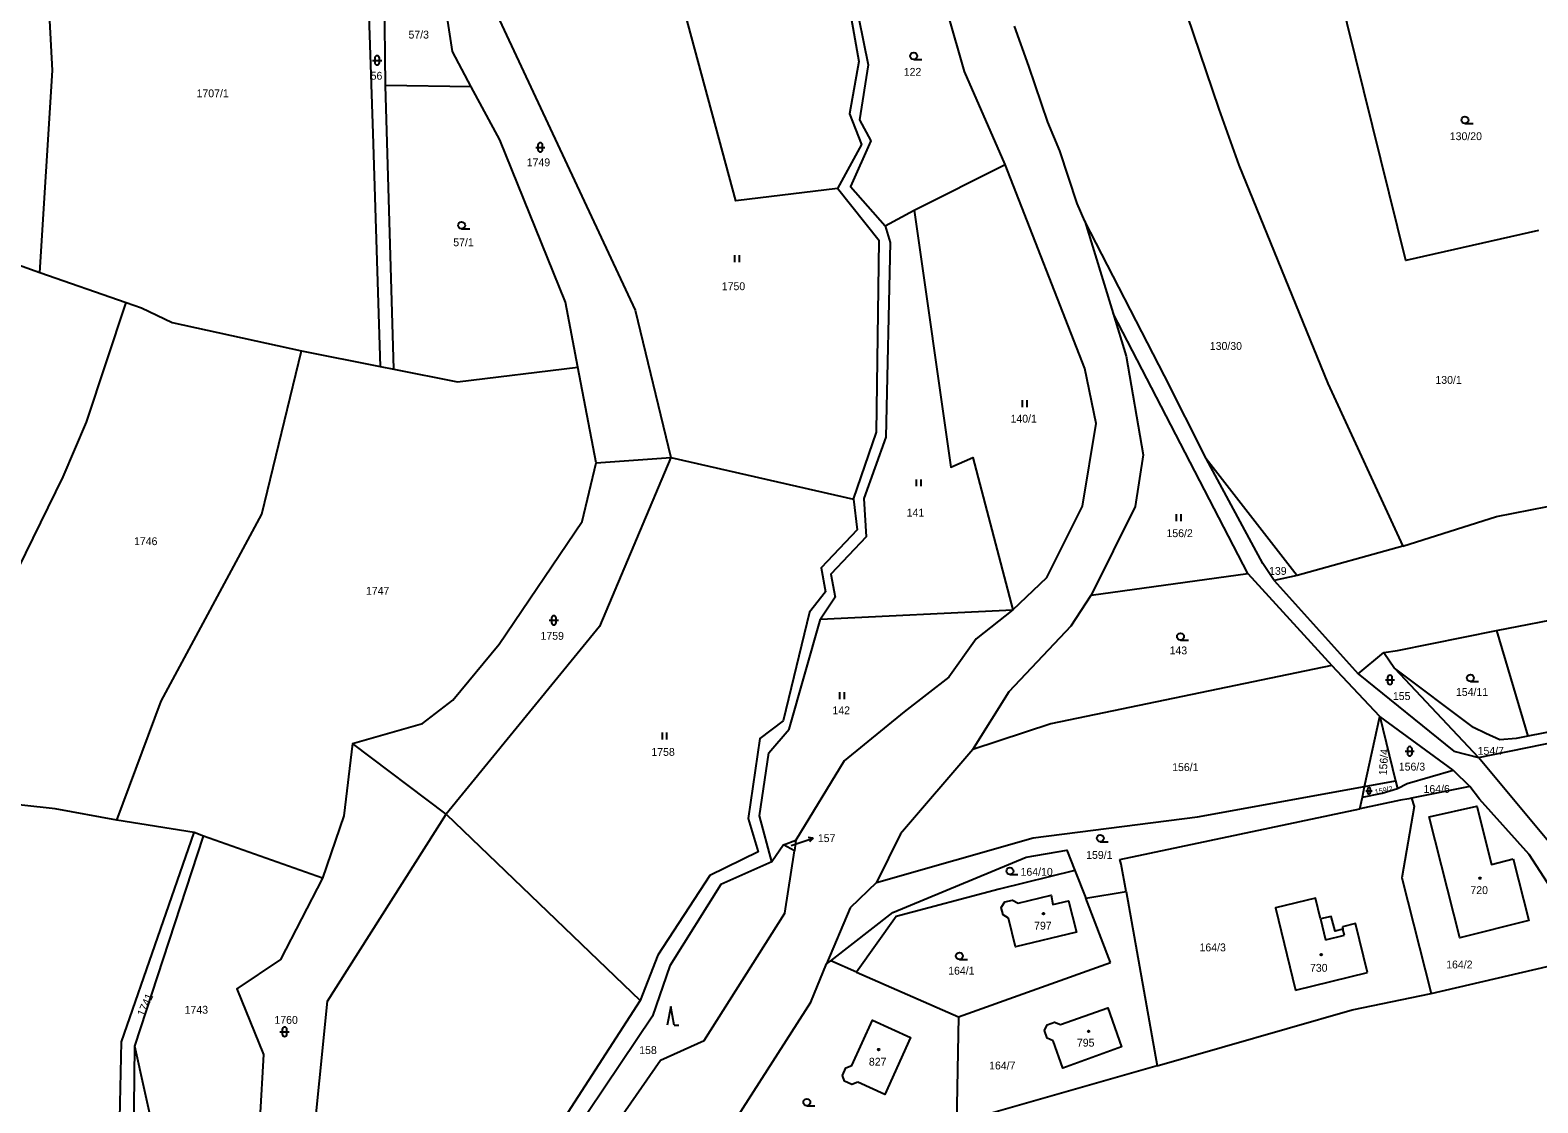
# Model space of a CAD drawing. Extents: x -725728 to -720881, y -1068679 to -1063504.
# Drawn here: x -722824.4 to -722498.2, y -1066046.1 to -1065814.1 of the extents above; entities that cross this region are included whole.
import ezdxf

# ---------------------------------------------------------------- set-up
doc = ezdxf.new("R2010")
doc.units = 0
for name, color, linetype in [('Hranice parcel', 7, 'Continuous'), ('Parcelní čísla', 7, 'Continuous'), ('Pop  PČ popisy', 7, 'Continuous'), ('Vnitřní kresba', 7, 'Continuous'), ('Značky budov', 7, 'Continuous'), ('Značky kultur', 7, 'Continuous')]:
    doc.layers.add(name, color=color, linetype=linetype)

# ---------------------------------------------------------------- blocks, each defined once
blk = doc.blocks.new('4.02_3')
at = {"layer": 'Značky budov'}
blk.add_circle((-0.001, 0), 0.0175, dxfattribs=at)
blk = doc.blocks.new('4.02_4')
at = {"layer": 'Značky budov'}
blk.add_circle((-0.001, 0), 0.0175, dxfattribs=at)
blk = doc.blocks.new('1029_178')
at = {"layer": 'Pop  PČ popisy'}
for p, q in [((0, 0), (0.285, 0.093)), ((0.285, 0.093), (0.175, 0.109)), ((0.285, 0.093), (0.206, 0.014))]:
    blk.add_line(p, q, dxfattribs=at)
blk = doc.blocks.new('3.04_2')
at = {"layer": 'Značky kultur'}
blk.add_line((0.001, 0), (0.176, 0), dxfattribs=at)
blk.add_circle((0.001, 0.075), 0.075, dxfattribs=at)
blk = doc.blocks.new('3.16_3')
at = {"layer": 'Značky kultur'}
for p, q in [((-0.1, 0.1), (0.1, 0.1)), ((-0.05, 0.15), (-0.05, 0.05)), ((0.05, 0.05), (0.05, 0.15))]:
    blk.add_line(p, q, dxfattribs=at)
for centre, start, end in [((0, 0.15), 0, 180), ((0, 0.05), 180, 359.9879)]:
    blk.add_arc(centre, 0.05, start, end, dxfattribs=at)
blk = doc.blocks.new('3.06_1')
at = {"layer": 'Značky kultur'}
for p, q in [((-0.051, 0), (-0.051, 0.15)), ((0.049, 0), (0.049, 0.15))]:
    blk.add_line(p, q, dxfattribs=at)
blk = doc.blocks.new('3.16_2')
at = {"layer": 'Značky kultur'}
for p, q in [((-0.1, 0.1), (0.1, 0.1)), ((-0.05, 0.15), (-0.05, 0.05)), ((0.05, 0.05), (0.05, 0.15))]:
    blk.add_line(p, q, dxfattribs=at)
for centre, start, end in [((0, 0.15), 0, 180), ((0, 0.05), 180, 359.9879)]:
    blk.add_arc(centre, 0.05, start, end, dxfattribs=at)
blk = doc.blocks.new('3.08_1')
at = {"layer": 'Značky kultur'}
for p, q in [((0, 0.4), (-0.075, 0)), ((0.075, 0), (0, 0.4)), ((0.075, 0), (0.175, 0))]:
    blk.add_line(p, q, dxfattribs=at)
blk = doc.blocks.new('3.04_3')
at = {"layer": 'Značky kultur'}
blk.add_line((0.001, 0), (0.176, 0), dxfattribs=at)
blk.add_circle((0.001, 0.075), 0.075, dxfattribs=at)
blk = doc.blocks.new('3.16_4')
at = {"layer": 'Značky kultur'}
for p, q in [((-0.067, 0.067), (0.067, 0.067)), ((-0.034, 0.101), (-0.034, 0.033)), ((0.033, 0.033), (0.033, 0.101))]:
    blk.add_line(p, q, dxfattribs=at)
for centre, start, end in [((0, 0.1), 0, 180), ((0, 0.033), 180, 359.9879)]:
    blk.add_arc(centre, 0.0335, start, end, dxfattribs=at)
blk = doc.blocks.new('3.06_2')
at = {"layer": 'Značky kultur'}
for p, q in [((-0.051, 0), (-0.051, 0.15)), ((0.049, 0), (0.049, 0.15))]:
    blk.add_line(p, q, dxfattribs=at)

msp = doc.modelspace()

# ---------------------------------------------------------------- linework, layer by layer
at = {"layer": 'Hranice parcel'}
for p, q in [((-722747.54, -1065826.06), (-722747.77, -1065801.21)), ((-722745.72, -1065887.47), (-722747.54, -1065826.06)), ((-722728.96, -1065826.35), (-722747.54, -1065826.06)), ((-722633.12, -1065853.03), (-722613.44, -1065843.18)), ((-722639.41, -1065856.47), (-722633.12, -1065853.03)), ((-722850.33, -1065856.48), (-722822.29, -1065866.55)), ((-722596.24, -1065855.4), (-722590.12, -1065875.38)), ((-722822.29, -1065866.55), (-722803.63, -1065873)), ((-722560.97, -1065931.67), (-722590.12, -1065875.38)), ((-722765.7, -1065883.48), (-722748.67, -1065886.88)), ((-722748.67, -1065886.88), (-722745.72, -1065887.47)), ((-722701.91, -1065907.68), (-722705.9, -1065886.98)), ((-722701.91, -1065907.68), (-722685.82, -1065906.53)), ((-722685.82, -1065906.53), (-722646.29, -1065915.56)), ((-722570, -1065906.8), (-722550.28, -1065932.1)), ((-722527.4, -1065925.71), (-722550.28, -1065932.1)), ((-722594.83, -1065936.3), (-722560.97, -1065931.67)), ((-722560.97, -1065931.67), (-722542.79, -1065951.58)), ((-722550.28, -1065932.1), (-722555.25, -1065933.14)), ((-722555.25, -1065933.14), (-722537.09, -1065953.32)), ((-722653.38, -1065941.55), (-722611.78, -1065939.54)), ((-722507.14, -1065943.98), (-722478.16, -1065938.29)), ((-722507.14, -1065943.98), (-722500.36, -1065966.83)), ((-722537.09, -1065953.32), (-722531.57, -1065948.73)), ((-722531.57, -1065948.73), (-722529.21, -1065952.12)), ((-722532.4, -1065962.61), (-722542.79, -1065951.58)), ((-722529.21, -1065952.12), (-722511.08, -1065971.43)), ((-722535.7, -1065977.7), (-722532.4, -1065962.61)), ((-722516.53, -1065974.15), (-722532.4, -1065962.61)), ((-722532.4, -1065962.61), (-722529, -1065976.47)), ((-722471.5, -1065961.1), (-722500.36, -1065966.83)), ((-722734.41, -1065983.68), (-722754.65, -1065968.42)), ((-722493.77, -1065992.23), (-722511.08, -1065971.43)), ((-722516.53, -1065974.15), (-722512.96, -1065977.74)), ((-722536.18, -1065980.06), (-722535.7, -1065977.7)), ((-722535.7, -1065977.7), (-722529, -1065976.47)), ((-722529, -1065976.47), (-722528.58, -1065978.18)), ((-722512.96, -1065977.74), (-722525.54, -1065980.23)), ((-722588.62, -1065993.53), (-722536.72, -1065982.54)), ((-722536.72, -1065982.54), (-722536.18, -1065980.06)), ((-722525.54, -1065980.23), (-722526.13, -1065980.35)), ((-722788.9, -1065987.66), (-722805.63, -1065985.02)), ((-722734.41, -1065983.68), (-722692.42, -1066024.02)), ((-722801.77, -1066033.9), (-722786.9, -1065988.43)), ((-722786.9, -1065988.43), (-722788.9, -1065987.66)), ((-722761.18, -1065997.58), (-722786.9, -1065988.43)), ((-722661.44, -1065990.36), (-722663.94, -1065994)), ((-722661.44, -1065990.36), (-722658.72, -1065989.35)), ((-722659.06, -1065991.6), (-722661.44, -1065990.36)), ((-722658.72, -1065989.35), (-722659.06, -1065991.6)), ((-722641.3, -1065998.5), (-722646.96, -1066003.95)), ((-722598.38, -1065995.91), (-722596.04, -1066001.9)), ((-722596.04, -1066001.9), (-722587.31, -1066000.42)), ((-722590.66, -1066015.79), (-722596.04, -1066001.9)), ((-722587.31, -1066000.42), (-722580.56, -1066038.15)), ((-722646.96, -1066003.95), (-722652.08, -1066016.11)), ((-722637.04, -1066005.85), (-722645.64, -1066017.86)), ((-722652.08, -1066016.11), (-722651.19, -1066015.41)), ((-722645.64, -1066017.86), (-722651.19, -1066015.41)), ((-722645.64, -1066017.86), (-722623.54, -1066027.57)), ((-722623.54, -1066027.57), (-722590.66, -1066015.79)), ((-722550.64, -1066021.75), (-722535.08, -1066017.97)), ((-722623.54, -1066027.57), (-722624.02, -1066050.53)), ((-722801.98, -1066059.73), (-722801.77, -1066033.9)), ((-722580.56, -1066038.15), (-722624.02, -1066050.53))]:
    msp.add_line(p, q, dxfattribs=at)
for points in [[(-722613.44, -1065843.18), (-722622.24, -1065823.04), (-722625.82, -1065810.73), (-722646.01, -1065763.88)], [(-722659.29, -1065767.32), (-722654.45, -1065766.64), (-722642.62, -1065793.52), (-722647.86, -1065805.3), (-722645.12, -1065820.89), (-722647.14, -1065832.2), (-722644.53, -1065838.87), (-722649.76, -1065848.39)], [(-722653.17, -1065766.22), (-722640.6, -1065792.93), (-722646.19, -1065806.26), (-722643.1, -1065821.61), (-722645, -1065833.51), (-722642.5, -1065838.03), (-722646.91, -1065847.91), (-722639.41, -1065856.47)], [(-722649.76, -1065848.39), (-722671.76, -1065851.03), (-722693.08, -1065772.04)], [(-722708.75, -1065774.23), (-722723.41, -1065810.73), (-722693.47, -1065874.65), (-722685.82, -1065906.53)], [(-722822.29, -1065866.55), (-722819.53, -1065822.82), (-722821.92, -1065778.13)], [(-722751.14, -1065777.37), (-722751.14, -1065786.08), (-722751.39, -1065802.36), (-722750.25, -1065836.45), (-722748.67, -1065886.88)], [(-722728.96, -1065826.35), (-722733.03, -1065818.77), (-722735.24, -1065804.13), (-722734.44, -1065799.83)], [(-722498.08, -1065857.44), (-722526.8, -1065863.94), (-722543.07, -1065798.06)], [(-722576.91, -1065802.65), (-722567.23, -1065831.19), (-722562.89, -1065843.29), (-722555.29, -1065862.06), (-722543.65, -1065890.56), (-722527.4, -1065925.71)], [(-722596.24, -1065855.4), (-722597.89, -1065851.61), (-722601.66, -1065840.25), (-722604.25, -1065834.04), (-722608.37, -1065821.93), (-722611.44, -1065813.26)], [(-722705.9, -1065886.98), (-722708.61, -1065872.93), (-722722.81, -1065837.82), (-722728.96, -1065826.35)], [(-722611.78, -1065939.54), (-722604.43, -1065932.54), (-722596.72, -1065917.11), (-722593.75, -1065899.19), (-722596.24, -1065887.33), (-722613.44, -1065843.18)], [(-722646.29, -1065915.56), (-722641.31, -1065901.09), (-722640.71, -1065859.67), (-722649.76, -1065848.39)], [(-722633.12, -1065853.03), (-722625.18, -1065908.61), (-722620.47, -1065906.57), (-722611.78, -1065939.54)], [(-722639.41, -1065856.47), (-722638.34, -1065860.03), (-722639.29, -1065902.15), (-722644.03, -1065915.44), (-722643.56, -1065923.75), (-722651.15, -1065931.82), (-722650.25, -1065936.8), (-722653.38, -1065941.55)], [(-722570, -1065906.8), (-722579, -1065888.92), (-722596.24, -1065855.4)], [(-722838.33, -1065953.62), (-722817.28, -1065910.76), (-722812.2, -1065898.91), (-722803.63, -1065873)], [(-722803.63, -1065873), (-722800.27, -1065874.16), (-722793.66, -1065877.35), (-722765.7, -1065883.48)], [(-722590.12, -1065875.38), (-722587.3, -1065884.61), (-722583.62, -1065906), (-722585.32, -1065917.13), (-722594.83, -1065936.3)], [(-722805.63, -1065985.02), (-722796.04, -1065959.26), (-722774.24, -1065918.83), (-722765.7, -1065883.48)], [(-722745.72, -1065887.47), (-722731.96, -1065890.22), (-722705.9, -1065886.98)], [(-722685.82, -1065906.53), (-722701.24, -1065943.13), (-722734.41, -1065983.68)], [(-722555.25, -1065933.14), (-722557.73, -1065929.51), (-722570, -1065906.8)], [(-722754.65, -1065968.42), (-722739.51, -1065964.11), (-722732.98, -1065959.01), (-722722.94, -1065946.9), (-722704.94, -1065920.43), (-722701.91, -1065907.68)], [(-722527.4, -1065925.71), (-722507.19, -1065919.33), (-722470.35, -1065912.14)], [(-722646.29, -1065915.56), (-722645.46, -1065922.21), (-722653.28, -1065930.4), (-722652.33, -1065935.62), (-722655.77, -1065940.01), (-722661.46, -1065963.5), (-722666.56, -1065967.3), (-722669.05, -1065984.63), (-722666.92, -1065991.86), (-722677.36, -1065996.97), (-722688.62, -1066014.17), (-722692.42, -1066024.02)], [(-722620.45, -1065969.71), (-722612.59, -1065957.18), (-722599.21, -1065942.94), (-722594.83, -1065936.3)], [(-722611.78, -1065939.54), (-722619.73, -1065945.8), (-722625.64, -1065954.1), (-722635.3, -1065961.6), (-722648.26, -1065972.18), (-722658.72, -1065989.35)], [(-722663.94, -1065994), (-722666.64, -1065984.08), (-722664.6, -1065970.46), (-722660.21, -1065965.32), (-722653.38, -1065941.55)], [(-722531.57, -1065948.73), (-722528.58, -1065948.33), (-722507.14, -1065943.98)], [(-722542.79, -1065951.58), (-722603.6, -1065964.17), (-722620.45, -1065969.71)], [(-722500.36, -1065966.83), (-722502.94, -1065967.31), (-722506.47, -1065967.6), (-722509.45, -1065966.28), (-722512.14, -1065964.96), (-722529.21, -1065952.12)], [(-722511.08, -1065971.43), (-722472.94, -1065963.64), (-722425, -1065950.66)], [(-722537.09, -1065953.32), (-722516.42, -1065970.1), (-722511.08, -1065971.43)], [(-722754.65, -1065968.42), (-722756.56, -1065984.04), (-722761.18, -1065997.58)], [(-722620.45, -1065969.71), (-722636.07, -1065987.98), (-722641.3, -1065998.5)], [(-722528.58, -1065978.18), (-722526.5, -1065977.06), (-722516.53, -1065974.15)], [(-722641.3, -1065998.5), (-722607.38, -1065988.83), (-722571.85, -1065984.31), (-722535.7, -1065977.7)], [(-722536.18, -1065980.06), (-722531.9, -1065979.19), (-722528.58, -1065978.18)], [(-722485.94, -1066014.3), (-722500.11, -1065992.41), (-722510.84, -1065980.47), (-722512.96, -1065977.74)], [(-722805.63, -1065985.02), (-722818.97, -1065982.58), (-722847.91, -1065979.38)], [(-722526.13, -1065980.35), (-722527.96, -1065980.66), (-722536.72, -1065982.54)], [(-722525.54, -1065980.23), (-722524.99, -1065982.04), (-722527.66, -1065997.48), (-722521.27, -1066022.47)], [(-722503.52, -1065993.39), (-722500.13, -1066006.67), (-722515.08, -1066010.48), (-722521.76, -1065984.3), (-722511.45, -1065981.95), (-722508.23, -1065994.59), (-722503.52, -1065993.39)], [(-722772.82, -1066144.12), (-722768.66, -1066109.61), (-722760.05, -1066024.17), (-722734.41, -1065983.68)], [(-722805.18, -1066059.5), (-722804.6, -1066032.92), (-722788.9, -1065987.66)], [(-722715, -1066100.74), (-722712.92, -1066084.97), (-722706.1, -1066066.78), (-722699.74, -1066053.7), (-722688.04, -1066036.88), (-722678.61, -1066032.67), (-722661.1, -1066005.15), (-722659.06, -1065991.6)], [(-722651.19, -1066015.41), (-722637.79, -1066004.94), (-722608.89, -1065992.97), (-722600.12, -1065991.46), (-722598.38, -1065995.91)], [(-722663.94, -1065994), (-722674.96, -1065998.89), (-722685.99, -1066016.52), (-722689.74, -1066027.43), (-722714.05, -1066063.59), (-722715.76, -1066079.06)], [(-722587.31, -1066000.42), (-722588.38, -1065994.51), (-722588.62, -1065993.53)], [(-722761.18, -1065997.58), (-722770.26, -1066015.12), (-722779.66, -1066021.49), (-722773.92, -1066035.68), (-722774.72, -1066049.55)], [(-722598.38, -1065995.91), (-722614.75, -1065999.95), (-722637.04, -1066005.85)], [(-722610.68, -1066002.96), (-722603.54, -1066001.21), (-722603.11, -1066003.22), (-722599.73, -1066002.48), (-722598.06, -1066009.25), (-722611.21, -1066012.37), (-722612.71, -1066006.23)], [(-722545.23, -1066006.33), (-722546.31, -1066001.84), (-722555, -1066003.96), (-722550.64, -1066021.75)], [(-722612.71, -1066006.23), (-722613.89, -1066005.51), (-722614.32, -1066003.88), (-722613.56, -1066002.67), (-722611.9, -1066002.3), (-722610.68, -1066002.96)], [(-722540.51, -1066008.07), (-722540.38, -1066008.59), (-722542.09, -1066009.01), (-722542.92, -1066005.81), (-722545.23, -1066006.33)], [(-722535.08, -1066017.97), (-722537.67, -1066007.37), (-722540.51, -1066008.07)], [(-722521.27, -1066022.47), (-722487.85, -1066014.73), (-722485.94, -1066014.3)], [(-722677.24, -1066058.24), (-722655.52, -1066024.37), (-722652.08, -1066016.11)], [(-722692.42, -1066024.02), (-722717.8, -1066063.3), (-722718.27, -1066077.18), (-722729.89, -1066092.85), (-722728.71, -1066106.26), (-722730.25, -1066136.4), (-722739.86, -1066147.79)], [(-722580.56, -1066038.15), (-722538.36, -1066026.04), (-722521.27, -1066022.47)], [(-722603.09, -1066032.72), (-722604.37, -1066032.12), (-722604.95, -1066030.52), (-722604.36, -1066029.27), (-722602.78, -1066028.71), (-722601.48, -1066029.22), (-722591.27, -1066025.56), (-722588.26, -1066034.06), (-722600.98, -1066038.63), (-722603.09, -1066032.72)], [(-722645.34, -1066041.68), (-722646.64, -1066042.2), (-722648.19, -1066041.49), (-722648.68, -1066040.21), (-722647.95, -1066038.6), (-722646.64, -1066038.09), (-722642.13, -1066028.29), (-722633.91, -1066031.99), (-722639.48, -1066044.33), (-722645.34, -1066041.68)], [(-722774.72, -1066049.55), (-722797.44, -1066053.41), (-722801.77, -1066033.9)]]:
    msp.add_lwpolyline(points, dxfattribs=at)
at = {"layer": 'Pop  PČ popisy'}
msp.add_line((-722659.72, -1065990.45), (-722657.83, -1065989.83), dxfattribs=at)
at = {"layer": 'Vnitřní kresba'}
for p, q in [((-722545.23, -1066006.33), (-722544.16, -1066010.85)), ((-722540.07, -1066009.86), (-722540.38, -1066008.59)), ((-722544.16, -1066010.85), (-722540.07, -1066009.86))]:
    msp.add_line(p, q, dxfattribs=at)

# ---------------------------------------------------------------- block references
at = {"layer": 'Pop  PČ popisy', "xscale": 10, "yscale": 10}
msp.add_blockref('1029_178', (-722657.83, -1065989.83), dxfattribs=at)
at = {"layer": 'Značky budov', "xscale": 10, "yscale": 10}
for name, p in [('4.02_3', (-722510.7, -1065997.55)), ('4.02_3', (-722605.16, -1066005.21)), ('4.02_3', (-722545.07, -1066014.1)), ('4.02_4', (-722595.39, -1066030.67)), ('4.02_3', (-722640.82, -1066034.61))]:
    msp.add_blockref(name, p, dxfattribs=at)
at = {"layer": 'Značky kultur', "xscale": 10, "yscale": 10}
for name, p in [('3.04_2', (-722633.26, -1065820.46)), ('3.16_3', (-722749.33, -1065821.65)), ('3.04_2', (-722514, -1065834.31)), ('3.16_2', (-722714.03, -1065840.47)), ('3.04_2', (-722731.06, -1065857.09)), ('3.06_1', (-722671.42, -1065864.28)), ('3.06_2', (-722609.21, -1065895.64)), ('3.06_1', (-722632.14, -1065912.79)), ('3.06_1', (-722575.86, -1065920.31)), ('3.16_2', (-722711.1, -1065942.77)), ('3.04_2', (-722575.53, -1065946.04)), ('3.16_3', (-722530.21, -1065955.64)), ('3.04_2', (-722512.81, -1065954.99)), ('3.06_1', (-722648.72, -1065958.83)), ('3.06_1', (-722687.11, -1065967.57)), ('3.16_2', (-722525.94, -1065971.1)), ('3.16_4', (-722534.74, -1065979.34)), ('3.04_3', (-722592.9, -1065989.65)), ('3.04_2', (-722612.45, -1065996.75)), ('3.04_3', (-722623.36, -1066015.13)), ('3.08_1', (-722685.81, -1066029.33)), ('3.16_2', (-722769.35, -1066031.77)), ('3.04_2', (-722656.37, -1066046.76))]:
    msp.add_blockref(name, p, dxfattribs=at)

# ---------------------------------------------------------------- texts
at = {"layer": 'Parcelní čísla'}
for s, p in [('57/3', (-722742.54, -1065815.93)), ('122', (-722635.39, -1065823.99)), ('56', (-722750.73, -1065824.83)), ('1707/1', (-722788.39, -1065828.64)), ('130/20', (-722517.26, -1065837.91)), ('1749', (-722716.96, -1065843.56)), ('57/1', (-722732.86, -1065860.85)), ('1750', (-722674.76, -1065870.36)), ('130/30', (-722569.18, -1065883.28)), ('130/1', (-722520.37, -1065890.62)), ('140/1', (-722612.29, -1065899.01)), ('141', (-722634.76, -1065919.32)), ('1746', (-722801.92, -1065925.51)), ('156/2', (-722578.55, -1065923.78)), ('139', (-722556.36, -1065931.94)), ('1747', (-722751.74, -1065936.23)), ('1759', (-722713.98, -1065945.98)), ('143', (-722577.88, -1065949.13)), ('154/11', (-722515.93, -1065958.13)), ('155', (-722529.57, -1065959.01)), ('142', (-722650.82, -1065962.1)), ('1758', (-722689.99, -1065971.09)), ('154/7', (-722511.24, -1065970.86)), ('156/1', (-722577.32, -1065974.38)), ('156/3', (-722528.29, -1065974.27)), ('164/6', (-722522.95, -1065979.11)), ('157', (-722653.98, -1065989.74)), ('159/1', (-722595.93, -1065993.37)), ('164/10', (-722610.12, -1065997.02)), ('720', (-722512.8, -1066000.99)), ('797', (-722607.19, -1066008.67)), ('164/3', (-722571.4, -1066013.37)), ('164/1', (-722625.78, -1066018.41)), ('730', (-722547.51, -1066017.79)), ('164/2', (-722518.04, -1066017.07)), ('1743', (-722790.97, -1066026.86)), ('1760', (-722771.54, -1066029.05)), ('158', (-722692.62, -1066035.59)), ('795', (-722597.93, -1066033.98)), ('827', (-722642.94, -1066038.1)), ('164/7', (-722616.92, -1066038.92))]:
    msp.add_text(s, height=1.7, dxfattribs=at).set_placement(p)
for s, height, rotation, p in [('156/4', 1.7, 86, (-722530.93, -1065975.35)), ('159/2', 1.14, 12, (-722533.37, -1065979.5)), ('1741', 1.7, 66, (-722799.77, -1066027.59))]:
    msp.add_text(s, height=height, rotation=rotation, dxfattribs=at).set_placement(p)

doc.saveas('drawing.dxf')
